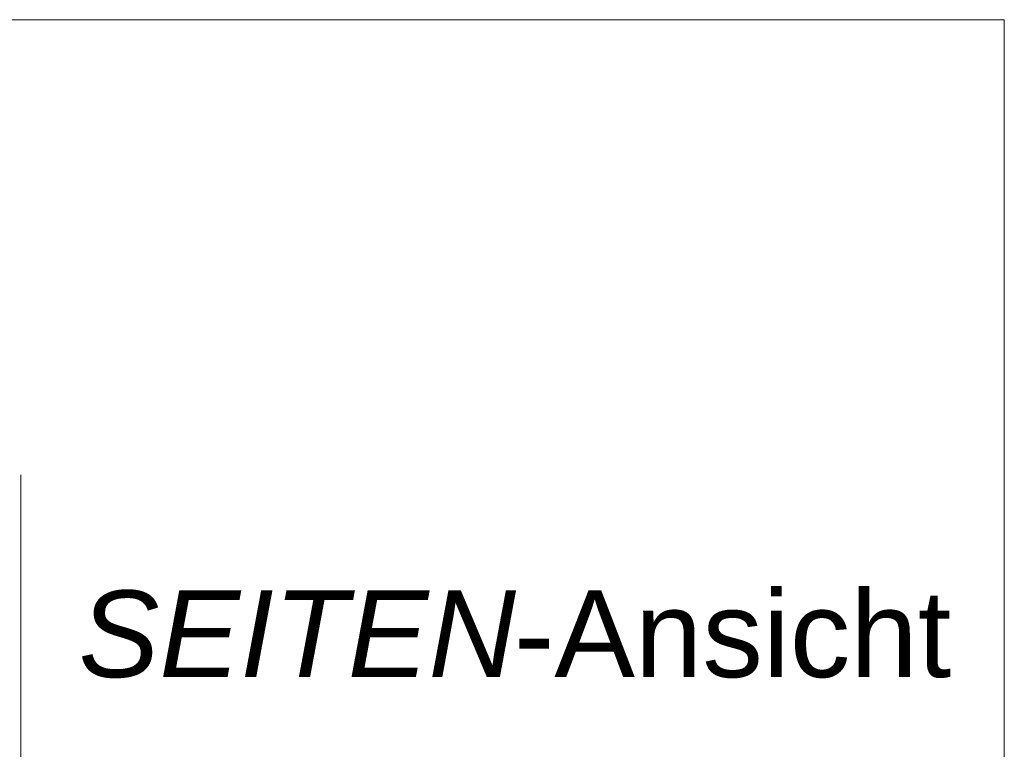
# Model space of a CAD drawing. Extents: x -620 to 3480, y 62 to 1112.
# Tile 279 of 288: x 197 to 213, y 953 to 964. Entities that reach past the tile are written whole.
import ezdxf
from ezdxf.lldxf.tags import DXFTag

# ---------------------------------------------------------------- set-up
doc = ezdxf.new("R2010")
doc.units = 0
doc.layers.get('0').update_dxf_attribs({"lineweight": 13})
doc.layers.add('E_Detail_Beschriftung', color=7, linetype='Continuous', lineweight=13, true_color=0x009900)
doc.layers.add('E_Detail_Linie_Text_Bem', color=7, linetype='Continuous', lineweight=13)
doc.styles.get("Standard").update_dxf_attribs({"font": 'ARIALN.TTF'})
tags = doc.linetypes.add('fein_strichliert-A06GA2TT8I', pattern=[4, 1, -2, 1]).pattern_tags.tags
tags[8:9] = [DXFTag(74, 4), DXFTag(75, 0), DXFTag(340, '0'), DXFTag(46, 0.0), DXFTag(50, 0.0), DXFTag(44, 0.0), DXFTag(45, 0.0)]
tags[6:7] = [DXFTag(74, 4), DXFTag(75, 0), DXFTag(340, '0'), DXFTag(46, 0.0), DXFTag(50, 0.0), DXFTag(44, 0.0), DXFTag(45, 0.0)]
tags[4:5] = [DXFTag(74, 4), DXFTag(75, 0), DXFTag(340, '0'), DXFTag(46, 0.0), DXFTag(50, 0.0), DXFTag(44, 0.0), DXFTag(45, 0.0)]

# ---------------------------------------------------------------- blocks, each defined once
blk = doc.blocks.new('Referenz-A06GA2TU8I')
at = {"layer": 'E_Detail_Linie_Text_Bem', "linetype": 'fein_strichliert-A06GA2TT8I', "ltscale": 0.65}
for p, q in [((212.548, 964.424), (149.779, 964.424)), ((212.548, 903.107), (212.548, 964.424)), ((196.667, 904.189), (196.667, 957.068))]:
    blk.add_line(p, q, dxfattribs=at)
at = {"layer": 'E_Detail_Beschriftung', "linetype": 'Continuous', "lineweight": -2, "ltscale": 0.25, "char_height": 1.4, "attachment_point": 1}
for s, insert in [('{\\fArial;-Ansicht}', (204.629, 955.202)), ('{\\fArial|b0|i1;SEITEN}', (197.599, 955.202))]:
    blk.add_mtext(s, dxfattribs=dict(at, insert=insert))

msp = doc.modelspace()

# ---------------------------------------------------------------- block references
at = {"color": 8, "lineweight": 25, "ltscale": 0.25, "true_color": 0x808080}
msp.add_blockref('Referenz-A06GA2TU8I', (0, 0), dxfattribs=at)

doc.saveas('drawing.dxf')
